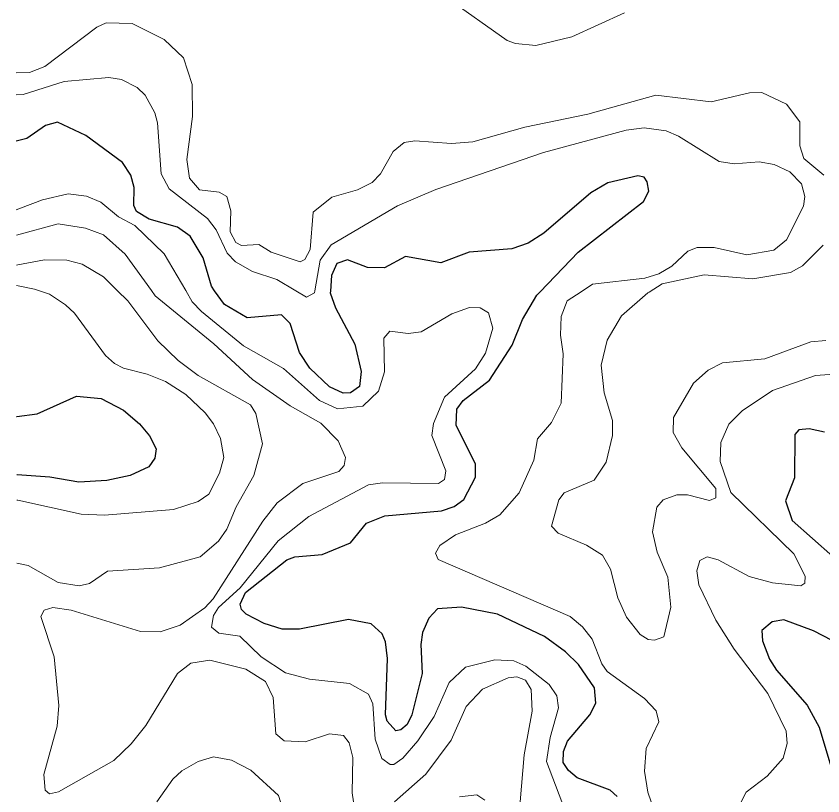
# Model space of a CAD drawing. Extents: x 473.9 to 500, y 7733.1 to 7760.8.
# Drawn here: x 473.894 to 475.998, y 7755.384 to 7757.418 of the extents above; entities that cross this region are included whole.
import ezdxf

# ---------------------------------------------------------------- set-up
doc = ezdxf.new("R2010")
doc.units = 0
doc.header["$LTSCALE"] = 0.032
doc.layers.add('1', color=7, linetype='Continuous', lineweight=25)
doc.layers.add('2', color=7, linetype='Continuous', lineweight=13)

msp = doc.modelspace()

# ---------------------------------------------------------------- linework, layer by layer
at = {"layer": '1'}
for points in [[(474.9145, 7755.5702), (474.8974, 7755.5561), (474.8846, 7755.5536), (474.8618, 7755.5788), (474.8574, 7755.5956), (474.8628, 7755.7427), (474.8575, 7755.7855), (474.8487, 7755.8063), (474.8205, 7755.8328), (474.7615, 7755.8438), (474.6333, 7755.8192), (474.5885, 7755.8189), (474.5415, 7755.8334), (474.4943, 7755.8577), (474.4819, 7755.8705), (474.4787, 7755.8837), (474.4924, 7755.9147), (474.6002, 7755.9995), (474.6214, 7756.0078), (474.6929, 7756.0139), (474.7664, 7756.0441), (474.808, 7756.0957), (474.8561, 7756.1149), (475.0037, 7756.1275), (475.0363, 7756.1392), (475.0617, 7756.157), (475.0921, 7756.2151), (475.0928, 7756.2504), (475.0418, 7756.3499), (475.0437, 7756.3926), (475.0606, 7756.4152), (475.1286, 7756.4681), (475.1883, 7756.5599), (475.2146, 7756.6267), (475.2525, 7756.6904), (475.2609, 7756.6991), (475.3601, 7756.8018), (475.5302, 7756.9341), (475.5443, 7756.961), (475.5402, 7756.9858), (475.532, 7756.9975), (475.5156, 7757.0009), (475.4373, 7756.9833), (475.3932, 7756.9569), (475.2708, 7756.8517), (475.2299, 7756.8258), (475.1867, 7756.8104), (475.0757, 7756.8023), (475.0021, 7756.7741), (474.9095, 7756.7911), (474.855, 7756.7611), (474.8109, 7756.762), (474.7584, 7756.7819), (474.7308, 7756.7725), (474.7172, 7756.7412), (474.7141, 7756.7008), (474.7137, 7756.6958), (474.7276, 7756.6571), (474.7776, 7756.5618), (474.7945, 7756.4907), (474.79, 7756.4514), (474.7661, 7756.4354), (474.7472, 7756.434), (474.7115, 7756.4509), (474.6602, 7756.4994), (474.6338, 7756.5406), (474.6089, 7756.6159), (474.5867, 7756.6389), (474.4973, 7756.6311), (474.4374, 7756.666), (474.412, 7756.7017), (474.4037, 7756.7133), (474.3818, 7756.7875), (474.3482, 7756.8439), (474.3149, 7756.8672), (474.2417, 7756.8886), (474.2085, 7756.9078), (474.2015, 7756.9242), (474.2019, 7756.9712), (474.1936, 7757.0028), (474.1719, 7757.0357), (474.0763, 7757.1066), (474.0025, 7757.1413), (473.9713, 7757.1323), (473.9221, 7757.099), (473.8947, 7757.0913)], [(473.8957, 7756.3735), (473.8962, 7756.3736), (473.9492, 7756.3803), (474.0517, 7756.4267), (474.1161, 7756.4204), (474.1746, 7756.3897), (474.2161, 7756.3547), (474.2425, 7756.3228), (474.2597, 7756.2894), (474.2559, 7756.2649), (474.2401, 7756.2422), (474.1917, 7756.22), (474.131, 7756.2062), (474.0576, 7756.2023), (473.982, 7756.2154), (473.8973, 7756.2218), (473.896, 7756.2219)], [(476.0021, 7756.3329), (475.9621, 7756.3415), (475.9354, 7756.3392), (475.9249, 7756.3262), (475.9242, 7756.2136), (475.9011, 7756.1537), (475.9182, 7756.102), (476.0243, 7756.0081)], [(475.4622, 7755.3825), (475.4436, 7755.3994), (475.3577, 7755.4309), (475.3347, 7755.4499), (475.3214, 7755.4708), (475.3217, 7755.5002), (475.332, 7755.5268), (475.3907, 7755.5951), (475.4059, 7755.6256), (475.4029, 7755.6659), (475.361, 7755.7267), (475.3274, 7755.76), (475.2726, 7755.8001), (475.1497, 7755.8581), (475.0558, 7755.876), (474.9936, 7755.8719), (474.9707, 7755.8479), (474.9545, 7755.8102), (474.9496, 7755.7793), (474.9529, 7755.7031), (474.9262, 7755.5958), (474.9145, 7755.5702)], [(476.096, 7755.7512), (475.9734, 7755.8143), (475.8968, 7755.8429), (475.866, 7755.8381), (475.839, 7755.8152), (475.8406, 7755.7885), (475.8591, 7755.7404), (475.8772, 7755.7122), (475.9571, 7755.6211), (475.9884, 7755.5632), (476.019, 7755.4613)]]:
    msp.add_lwpolyline(points, dxfattribs=at)
at = {"layer": '2'}
for points in [[(475.0172, 7757.4662), (475.1751, 7757.3541), (475.1968, 7757.3459), (475.2493, 7757.341), (475.3436, 7757.3633), (475.481, 7757.4266)], [(473.8944, 7757.2695), (473.9296, 7757.2704), (473.9693, 7757.2865), (474.105, 7757.3888), (474.1291, 7757.4003), (474.1971, 7757.3984), (474.2807, 7757.3568), (474.3305, 7757.3086), (474.3538, 7757.2394), (474.3547, 7757.1563), (474.3395, 7757.0437), (474.3466, 7756.9948), (474.3727, 7756.9646), (474.4236, 7756.9588), (474.4436, 7756.9474), (474.4542, 7756.9102), (474.4524, 7756.855), (474.4671, 7756.827), (474.4819, 7756.8196), (474.5274, 7756.8225), (474.5596, 7756.802), (474.635, 7756.7773), (474.6476, 7756.7834), (474.6608, 7756.8089), (474.6694, 7756.9068), (474.718, 7756.9453), (474.7847, 7756.9643), (474.8226, 7756.984), (474.8445, 7757.0063), (474.8773, 7757.065), (474.9062, 7757.0881), (474.9342, 7757.0925), (475.0296, 7757.0853), (475.0853, 7757.0902), (475.2209, 7757.1285), (475.3855, 7757.1617), (475.5623, 7757.2113), (475.7071, 7757.1945), (475.8068, 7757.2178), (475.8395, 7757.2187), (475.9036, 7757.1885), (475.9383, 7757.1424), (475.938, 7757.0791), (475.949, 7757.0464), (476.0004, 7757.0031)], [(473.8945, 7757.2122), (473.9125, 7757.2132), (474.0196, 7757.247), (474.136, 7757.2573), (474.1692, 7757.2521), (474.2101, 7757.2313), (474.2309, 7757.2114), (474.2561, 7757.1655), (474.263, 7757.1391), (474.2728, 7757.0061), (474.2933, 7756.9675), (474.3935, 7756.8895), (474.4159, 7756.8608), (474.4449, 7756.7991), (474.4661, 7756.7771), (474.5109, 7756.7516), (474.5742, 7756.7306), (474.624, 7756.701), (474.652, 7756.6844), (474.6728, 7756.6958), (474.6737, 7756.7009), (474.6872, 7756.7816), (474.7161, 7756.8211), (474.889, 7756.9226), (474.9892, 7756.9655), (475.2697, 7757.0619), (475.4849, 7757.1202), (475.5318, 7757.1261), (475.5892, 7757.1183), (475.6219, 7757.1048), (475.7277, 7757.0389), (475.7668, 7757.0323), (475.8325, 7757.0378), (475.8714, 7757.0306), (475.9119, 7757.0113), (475.9423, 7756.9802), (475.9515, 7756.9477), (475.9477, 7756.9225), (475.9031, 7756.8339), (475.8704, 7756.8075), (475.8003, 7756.7951), (475.7151, 7756.814), (475.6706, 7756.8145), (475.6462, 7756.8048), (475.6042, 7756.7654), (475.5702, 7756.7452), (475.5339, 7756.734), (475.3975, 7756.7183), (475.3677, 7756.6988), (475.3312, 7756.6748), (475.3156, 7756.6347), (475.3141, 7756.5854), (475.3212, 7756.537), (475.316, 7756.4081), (475.2909, 7756.3581), (475.2542, 7756.3154), (475.2447, 7756.2599), (475.2063, 7756.1744), (475.1559, 7756.1175), (475.1183, 7756.0954), (475.0404, 7756.0652), (474.9992, 7756.0373), (474.9884, 7756.0167), (474.9948, 7756.0007), (475.3389, 7755.8517), (475.3716, 7755.8246), (475.397, 7755.7928), (475.4217, 7755.7288), (475.4354, 7755.7088), (475.5334, 7755.6382), (475.5636, 7755.6057), (475.5703, 7755.5772), (475.5376, 7755.5074), (475.5335, 7755.4485), (475.5422, 7755.3942), (475.5501, 7755.369)], [(473.8949, 7756.9125), (473.9059, 7756.9166), (473.9634, 7756.9382), (474.0299, 7756.9541), (474.0783, 7756.9483), (474.115, 7756.9325), (474.1617, 7756.8939), (474.204, 7756.8719), (474.2807, 7756.798), (474.3368, 7756.7019), (474.3537, 7756.6729), (474.3774, 7756.6472), (474.4875, 7756.5578), (474.5917, 7756.4991), (474.6854, 7756.415), (474.7327, 7756.3938), (474.7988, 7756.4009), (474.8395, 7756.4397), (474.8547, 7756.4898), (474.853, 7756.5781), (474.8686, 7756.5962), (474.9165, 7756.59), (474.9507, 7756.5947), (475.0304, 7756.6416), (475.0771, 7756.658), (475.1046, 7756.6573), (475.1259, 7756.6443), (475.1378, 7756.6036), (475.1182, 7756.5388), (475.0924, 7756.4976), (475.0115, 7756.4238), (474.9829, 7756.3557), (474.9788, 7756.3243), (475.0152, 7756.2317), (475.0118, 7756.2091), (474.9962, 7756.1986), (474.85, 7756.2008), (474.8133, 7756.1949), (474.6581, 7756.1127), (474.5779, 7756.0493), (474.4785, 7755.9267), (474.4223, 7755.8754), (474.4089, 7755.8543), (474.4038, 7755.8242), (474.4232, 7755.8089), (474.4781, 7755.8003), (474.5333, 7755.7468), (474.5965, 7755.7053), (474.6596, 7755.6888), (474.7642, 7755.6776), (474.8131, 7755.6497), (474.825, 7755.6243), (474.8306, 7755.5322), (474.8481, 7755.4817), (474.8699, 7755.4661), (474.8794, 7755.4662), (474.9026, 7755.4825), (474.942, 7755.5273), (474.9843, 7755.5911), (475.024, 7755.6795), (475.0661, 7755.7194), (475.1426, 7755.7385), (475.1922, 7755.7365), (475.2233, 7755.7225), (475.2849, 7755.6742), (475.3042, 7755.6452), (475.3092, 7755.6135), (475.2868, 7755.5362), (475.2779, 7755.4736), (475.3177, 7755.369)], [(473.9698, 7755.3993), (473.9663, 7755.4403), (474.0016, 7755.5659), (474.0059, 7755.6195), (473.9935, 7755.7471), (473.9586, 7755.8521), (473.9675, 7755.8681), (473.9902, 7755.8753), (474.0379, 7755.8687), (474.2185, 7755.8128), (474.2701, 7755.8123), (474.3225, 7755.8294), (474.3869, 7755.8747), (474.4078, 7755.8977), (474.5377, 7756.1007), (474.5753, 7756.1487), (474.6422, 7756.1986), (474.7361, 7756.2305), (474.7499, 7756.2456), (474.7536, 7756.2662), (474.7341, 7756.31), (474.6886, 7756.356), (474.6092, 7756.4014), (474.5108, 7756.4703), (474.41, 7756.5627), (474.2571, 7756.6885), (474.2472, 7756.7022), (474.1786, 7756.7966), (474.1223, 7756.8471), (474.0757, 7756.8649), (474.0036, 7756.8763), (473.895, 7756.8468)], [(475.9992, 7756.8205), (475.9451, 7756.7669), (475.914, 7756.7487), (475.816, 7756.7323), (475.6889, 7756.7428), (475.579, 7756.7192), (475.5449, 7756.6982), (475.5419, 7756.6964), (475.4728, 7756.6361), (475.4355, 7756.5727), (475.4197, 7756.5073), (475.4276, 7756.4354), (475.4498, 7756.363), (475.4499, 7756.3244), (475.4327, 7756.2548), (475.4016, 7756.2073), (475.3237, 7756.1741), (475.31, 7756.1561), (475.2909, 7756.0876), (475.3079, 7756.0689), (475.3817, 7756.0378), (475.4232, 7756.0117), (475.4447, 7755.9755), (475.4635, 7755.901), (475.4858, 7755.8501), (475.5215, 7755.8054), (475.5424, 7755.7919), (475.5596, 7755.7901), (475.5837, 7755.7985), (475.6018, 7755.8763), (475.5937, 7755.9541), (475.5657, 7756.02), (475.5537, 7756.0725), (475.5656, 7756.1373), (475.5816, 7756.1558), (475.6171, 7756.1694), (475.6449, 7756.1696), (475.7023, 7756.1542), (475.7188, 7756.1615), (475.7193, 7756.1858), (475.6308, 7756.2919), (475.6079, 7756.332), (475.609, 7756.3712), (475.6608, 7756.4603), (475.6989, 7756.4944), (475.7361, 7756.5134), (475.8465, 7756.5239), (475.9672, 7756.568), (476.0062, 7756.5714)], [(473.8963, 7755.9914), (473.9256, 7755.9851), (474.0041, 7755.9406), (474.0584, 7755.9315), (474.0856, 7755.9377), (474.1331, 7755.9699), (474.2679, 7755.979), (474.3745, 7756.0074), (474.4218, 7756.0484), (474.4442, 7756.0799), (474.4685, 7756.1379), (474.5139, 7756.2194), (474.5373, 7756.3024), (474.5197, 7756.3812), (474.5052, 7756.4039), (474.3694, 7756.4807), (474.317, 7756.5195), (474.2639, 7756.5705), (474.1854, 7756.6748), (474.1576, 7756.7025), (474.1224, 7756.7374), (474.0669, 7756.7708), (474.0262, 7756.7814), (473.9688, 7756.782), (473.8989, 7756.7693), (473.8951, 7756.7686)], [(473.8952, 7756.7152), (473.9422, 7756.7055), (473.9817, 7756.6929), (474.0235, 7756.6648), (474.0469, 7756.6431), (474.1272, 7756.533), (474.1506, 7756.512), (474.1747, 7756.4992), (474.2358, 7756.4839), (474.284, 7756.4646), (474.3371, 7756.4308), (474.3878, 7756.3834), (474.4087, 7756.3545), (474.4272, 7756.3159), (474.436, 7756.2668), (474.4247, 7756.2258), (474.3966, 7756.1711), (474.3693, 7756.1518), (474.305, 7756.1309), (474.1248, 7756.1165), (474.0637, 7756.1189), (473.8989, 7756.1551), (473.8961, 7756.1557)], [(475.7855, 7755.369), (475.798, 7755.3934), (475.8534, 7755.4354), (475.8948, 7755.4823), (475.9055, 7755.5209), (475.9024, 7755.5529), (475.8544, 7755.651), (475.7669, 7755.767), (475.7194, 7755.8424), (475.6744, 7755.9346), (475.6694, 7755.9707), (475.6776, 7755.9977), (475.6968, 7756.0076), (475.7248, 7755.9998), (475.8057, 7755.9563), (475.8668, 7755.94), (475.9407, 7755.932), (475.9512, 7755.9392), (475.9517, 7755.9572), (475.9225, 7756.0152), (475.7581, 7756.1757), (475.7305, 7756.2563), (475.7323, 7756.3056), (475.7533, 7756.3533), (475.788, 7756.3884), (475.8668, 7756.4415), (475.9789, 7756.4806), (476.0523, 7756.4854)], [(474.7741, 7755.369), (474.7705, 7755.3917), (474.7728, 7755.4839), (474.7632, 7755.5225), (474.748, 7755.5419), (474.7117, 7755.5455), (474.6485, 7755.5247), (474.5934, 7755.5278), (474.5715, 7755.5455), (474.5645, 7755.6404), (474.5444, 7755.6822), (474.493, 7755.7144), (474.3997, 7755.7384), (474.3499, 7755.7304), (474.3149, 7755.7036), (474.2324, 7755.5674), (474.1947, 7755.5199), (474.1488, 7755.4764), (474.0048, 7755.3949), (473.9814, 7755.3896), (473.9698, 7755.3993)], [(475.2088, 7755.369), (475.2197, 7755.4915), (475.2399, 7755.6051), (475.2375, 7755.6613), (475.2228, 7755.6861), (475.2005, 7755.6942), (475.1775, 7755.6916), (475.1106, 7755.6621), (475.0683, 7755.6168), (475.0285, 7755.5295), (474.9629, 7755.4406), (474.8809, 7755.369)], [(474.261, 7755.369), (474.3032, 7755.4274), (474.3263, 7755.4492), (474.3693, 7755.474), (474.4089, 7755.486), (474.4561, 7755.4771), (474.5064, 7755.4511), (474.5783, 7755.3848), (474.5835, 7755.369)], [(475.0504, 7755.3819), (475.0959, 7755.387), (475.1165, 7755.3729)]]:
    msp.add_lwpolyline(points, dxfattribs=at)

doc.saveas('drawing.dxf')
